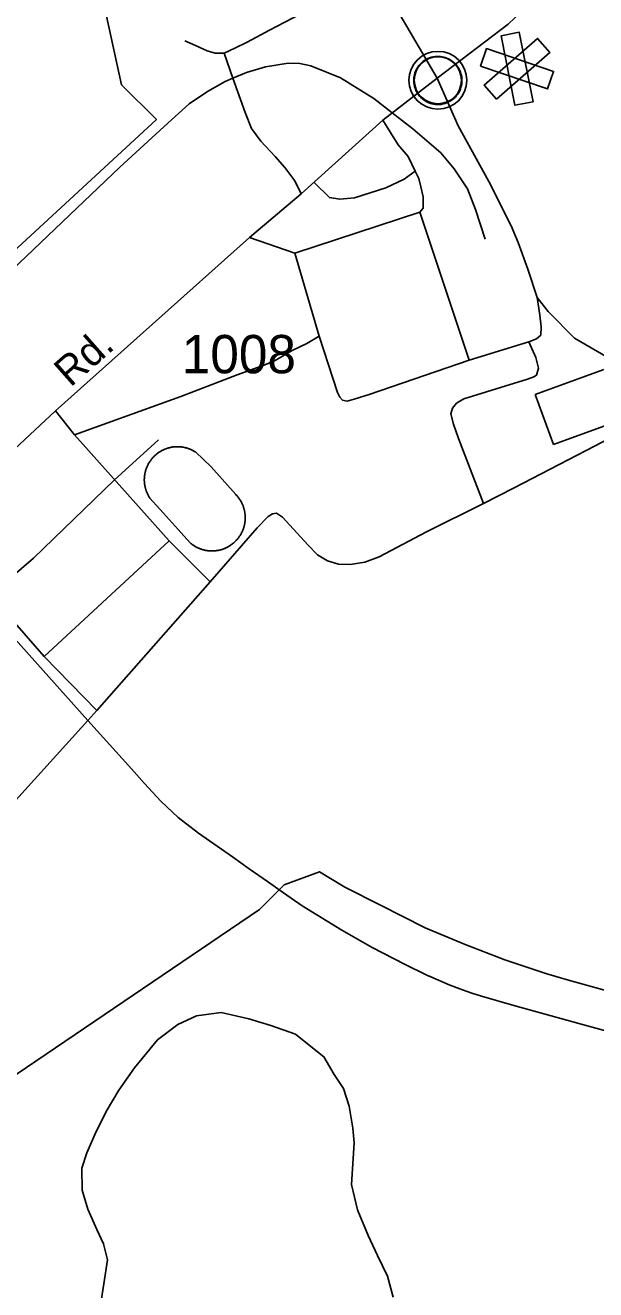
# Model space of a CAD drawing. Extents: x 2260773 to 2342389, y 552869 to 618546.
# Drawn here: x 2288230 to 2290088, y 595024 to 599147 of the extents above; entities that cross this region are included whole.
import ezdxf

# ---------------------------------------------------------------- set-up
doc = ezdxf.new("R2010")
doc.units = 0
for name, color, linetype in [('Exist Boundary Political City Limit New', 7, 'Continuous'), ('Exist Civil Demographics Community CELL', 7, 'Continuous'), ('Exist Cultural Hospital CELL', 7, 'Continuous'), ('Exist Cultural Warehouse Building Footprint', 7, 'Continuous'), ('Exist Hydrographic Misc Water Feature', 7, 'Continuous'), ('Exist Railroad Mainline', 7, 'Continuous'), ('Exist Railroad Siding', 7, 'Continuous'), ('Exist Road Non-System Type 51', 7, 'Continuous'), ('Exist Road Primary NC Attributed', 7, 'Continuous'), ('Exist Road Secondary Type 51 Attributed', 7, 'Continuous'), ('Exist Road Secondary Type 51 Label', 7, 'Continuous'), ('Exist Road Secondary Type 51 Number Label', 7, 'Continuous'), ('Map Preparation Boundary City Limit Buffer Line', 7, 'Continuous')]:
    doc.layers.add(name, color=color, linetype=linetype)

msp = doc.modelspace()

# ---------------------------------------------------------------- linework, layer by layer
at = {"layer": 'Exist Boundary Political City Limit New'}
for points in [[(2287652.5, 597911), (2288657.5, 598839.1), (2288543.2, 598952.7), (2288458.5, 599341.1), (2288727.2, 599547.2), (2288504.8, 600000), (2288484.5, 600042.1), (2286500, 601213.4)], [(2290488.5, 595896.6), (2290000, 596032.8), (2289929, 596053.9), (2289792.5, 596099.4), (2289662.8, 596148.7), (2289532.5, 596203.5), (2289386.8, 596277), (2289271.5, 596336.4), (2289188.5, 596386.6), (2289073, 596343.7), (2288992.8, 596263.3), (2287568.8, 595296.8)]]:
    msp.add_lwpolyline(points, dxfattribs=at)
at = {"layer": 'Exist Civil Demographics Community CELL'}
msp.add_lwpolyline([(2289496.7, 598979.6), (2289497.7, 598985.2), (2289499.4, 598991.8), (2289502.4, 598999), (2289505.3, 599004.7), (2289508.6, 599010.5), (2289512.4, 599015.6), (2289516.4, 599020), (2289520.9, 599024.6), (2289526.5, 599029.2), (2289531.9, 599032.8), (2289536.8, 599035.7), (2289541.8, 599038.1), (2289547.3, 599040.4), (2289552.9, 599042.3), (2289557.3, 599043.4), (2289562.1, 599044.1), (2289566.2, 599044.9), (2289572.6, 599045.1), (2289577, 599045), (2289582.7, 599044.8), (2289587.6, 599044), (2289592.5, 599043), (2289597.5, 599041.6), (2289602.7, 599039.7), (2289609.3, 599036.8), (2289615.6, 599033.3), (2289620.7, 599029.7), (2289625.8, 599025.7), (2289629.1, 599022.6), (2289633.3, 599018.2), (2289637.1, 599013.5), (2289640.2, 599008.9), (2289643.3, 599003.9), (2289645.8, 598998.7), (2289647.8, 598993.7), (2289649.4, 598988.7), (2289650.7, 598984.1), (2289651.8, 598978.1), (2289652.4, 598973.4), (2289652.6, 598967.4), (2289652.5, 598961.6), (2289651.9, 598955.9), (2289650.9, 598950.4), (2289649.3, 598944.3), (2289647.4, 598938.4), (2289645.1, 598933.4), (2289642, 598927.4), (2289638.7, 598922), (2289635.2, 598917.3), (2289631, 598912.6), (2289625.7, 598907.6), (2289620.7, 598903.5), (2289615.7, 598900.1), (2289611.4, 598897.6), (2289604.6, 598894.3), (2289597.4, 598891.6), (2289591.5, 598890.2), (2289584.9, 598888.8), (2289580.4, 598888.4), (2289575.9, 598888.1), (2289570.4, 598888.1), (2289566.1, 598888.5), (2289560.4, 598889.3), (2289554.5, 598890.6), (2289549.9, 598891.9), (2289544.8, 598893.8), (2289540.2, 598895.7), (2289536.3, 598898), (2289529.4, 598902), (2289523.9, 598906.3), (2289519, 598910.8), (2289514.5, 598915.7), (2289511.3, 598919.6), (2289508.3, 598923.8), (2289504.2, 598930.9), (2289502.5, 598934.5), (2289500.8, 598938.5), (2289498.2, 598946.7), (2289496.7, 598953.7), (2289496, 598958.9), (2289495.7, 598965.2), (2289495.6, 598969.9), (2289496.2, 598976.3)], close=True, dxfattribs=at)
for centre, radius in [((2289574.3, 598967.2), 94.3), ((2289574, 598967.5), 76.7)]:
    msp.add_circle(centre, radius, dxfattribs=at)
at = {"layer": 'Exist Cultural Hospital CELL'}
for points in [[(2289884.4, 598897.5), (2289824.8, 598885.6), (2289779.8, 599112.2), (2289839.4, 599124)], [(2289765.3, 598905.8), (2289725.2, 598951.6), (2289898.9, 599103.8), (2289939, 599058.1)], [(2289712.9, 599013.2), (2289732.5, 599070.8), (2289951.2, 598996.4), (2289931.6, 598938.9)]]:
    msp.add_lwpolyline(points, close=True, dxfattribs=at)
at = {"layer": 'Exist Cultural Warehouse Building Footprint'}
for p, q in [((2290115, 598023.9), (2289891.4, 597942.9)), ((2289891.4, 597942.9), (2289950.5, 597780)), ((2289950.5, 597780), (2290174, 597861))]:
    msp.add_line(p, q, dxfattribs=at)
at = {"layer": 'Exist Hydrographic Misc Water Feature'}
for points in [[(2288091.9, 597267.8), (2288256.6, 597409.3), (2288519.9, 597663.6), (2288664.4, 597794.7)], [(2289428.9, 594999.8), (2289410, 595067.6), (2289377.4, 595135.3), (2289346.6, 595200.8), (2289311.8, 595284.3), (2289293.1, 595366.2), (2289301.7, 595502.4), (2289297.4, 595550.1), (2289284.7, 595622.2), (2289266.3, 595679.7), (2289235.9, 595725.6), (2289203.1, 595783.3), (2289160.7, 595816.8), (2289110.6, 595856.4), (2289030.2, 595885.6), (2288958.1, 595906.6), (2288868, 595927.8), (2288788.1, 595917.1), (2288726.8, 595888.7), (2288660.9, 595838.1), (2288585.9, 595747.3), (2288534.8, 595674.7), (2288493.4, 595604.7), (2288458.3, 595532.1), (2288430.7, 595470.2), (2288414.9, 595419.8), (2288415.7, 595347.9), (2288434.4, 595286.3), (2288462.9, 595220.4), (2288485.2, 595172.8), (2288497.9, 595121), (2288486.4, 595042.8), (2288447.1, 594792.5)]]:
    msp.add_lwpolyline(points, dxfattribs=at)
at = {"layer": 'Exist Railroad Mainline'}
msp.add_lwpolyline([(2290167.8, 595855.2), (2290064.5, 595883.4), (2289821, 595949.8), (2289716.2, 595981.2), (2289684.9, 595990.6), (2289654.2, 596001.9), (2289610.7, 596017.9), (2289551.3, 596043.5), (2289538.4, 596049.1), (2289468.1, 596084.5), (2289359.7, 596139.5), (2289261.1, 596196.5), (2289132.5, 596275.3), (2289071.2, 596318.2), (2289019.7, 596354.2), (2288959.9, 596396.4), (2288905, 596435.1), (2288794.4, 596511.9), (2288727.9, 596563.2), (2288671.4, 596616.7), (2288619, 596674.2), (2288576.6, 596721.8), (2288434.4, 596880.2), (2287950.4, 597419.5)], dxfattribs=at)
at = {"layer": 'Exist Railroad Siding'}
for points in [[(2288021, 598191.8), (2288538.1, 598684.5), (2288694.7, 598827.9), (2288764, 598890.4), (2288823.6, 598931), (2288881.2, 598963.4), (2288906.6, 598973.9), (2288950.9, 598992.2), (2289012.7, 599010.7), (2289086.5, 599023.4), (2289124.7, 599021.7), (2289160.7, 599014.1), (2289256.9, 598975), (2289365.5, 598908), (2289425.3, 598861.5)], [(2289425.3, 598861.5), (2289492.4, 598809.3), (2289583.2, 598730.3), (2289627.5, 598678.6), (2289670.2, 598613.1), (2289696.8, 598545.4), (2289727.6, 598449.6)]]:
    msp.add_lwpolyline(points, dxfattribs=at)
at = {"layer": 'Exist Road Non-System Type 51'}
for p, q in [((2288877.7, 599055.5), (2288906.6, 598973.9)), ((2289108.5, 598403.5), (2289514.8, 598537.1)), ((2289514.8, 598537.1), (2289675.9, 598055)), ((2288960.4, 598454.3), (2289108.5, 598403.5)), ((2289187, 598132.7), (2289108.5, 598403.5)), ((2289675.9, 598055), (2289870.4, 598114.5)), ((2288390.4, 597811.4), (2288329.1, 597889.4)), ((2288698.4, 597465.6), (2288390.4, 597811.4)), ((2287922.7, 597513.3), (2288291.4, 597087.9)), ((2288698.4, 597465.6), (2288291.4, 597087.9)), ((2288832.2, 597331.8), (2288698.4, 597465.6)), ((2288463.8, 596912.7), (2288832.2, 597331.8)), ((2288291.4, 597087.9), (2288463.8, 596912.7)), ((2288463.8, 596912.7), (2288434.4, 596880.2)), ((2288434.4, 596880.2), (2288089.6, 596499.4))]:
    msp.add_line(p, q, dxfattribs=at)
for points in [[(2288877.7, 599055.5), (2288912.5, 599071.5), (2288953.2, 599091.8), (2289025.7, 599131), (2289125.9, 599183.3)], [(2288750.1, 599096.3), (2288784.2, 599080.6), (2288822.4, 599062.8), (2288848.7, 599055.5), (2288877.7, 599055.5)], [(2288906.6, 598973.9), (2288946.1, 598862.2), (2288966.6, 598810.4), (2288997, 598768.8), (2289043.6, 598719.2), (2289075.8, 598683.4), (2289108.1, 598639.7), (2289128.8, 598596.6)], [(2289897.3, 598259.4), (2289866.6, 598351), (2289835.8, 598438.8), (2289813.3, 598492.5), (2289739.8, 598637.7), (2289640.2, 598818.7), (2289571.4, 598974.2)], [(2289499.6, 598671.4), (2289477.2, 598719.2), (2289445, 598756.9), (2289394.4, 598837.7)], [(2289170.9, 598634.4), (2289220.6, 598584.9), (2289254.6, 598579.2), (2289302.7, 598583.6), (2289404.3, 598616.5), (2289463.9, 598645.1), (2289499.6, 598671.4)], [(2289514.8, 598537.1), (2289526.7, 598549.9), (2289526.5, 598587.7), (2289518.2, 598619.6), (2289511.9, 598647.5), (2289499.6, 598671.4)], [(2289870.4, 598114.5), (2289895.1, 598124.7), (2289909.6, 598136.3), (2289910.5, 598163.2), (2289905.9, 598201.5), (2289897.3, 598259.4)], [(2289897.3, 598259.4), (2289933.8, 598213.7), (2290018.6, 598126.6), (2290127.3, 598063.7), (2290162.1, 598023), (2290182.4, 597988.2), (2290195.5, 597963.5), (2290204.3, 597922.5), (2290208.6, 597886.5), (2290211.5, 597840.1)], [(2288390.4, 597811.4), (2288737, 597936.7), (2288920.3, 598006.4), (2289010, 598039.2), (2289043.8, 598053.5), (2289099.5, 598085.9), (2289147.1, 598108.5), (2289187, 598132.7)], [(2289187, 598132.7), (2289246.7, 597949.4), (2289255.1, 597934.3), (2289263.1, 597924.5), (2289278.3, 597921.4), (2289301.5, 597927.2), (2289350.8, 597943.2), (2289675.9, 598055)], [(2289722.4, 597587.4), (2289641.1, 597799.4), (2289625.1, 597845.9), (2289616.4, 597879.3), (2289622.2, 597898.2), (2289635.3, 597914.1), (2289658.5, 597928.7), (2289866, 597992.5), (2289886.4, 597999.8), (2289895.8, 598005.6), (2289902.3, 598028.8), (2289893.6, 598063.7), (2289870.4, 598114.5)], [(2290211.5, 597840.1), (2290057.6, 597760.2), (2289822.5, 597638.2), (2289722.4, 597587.4)], [(2288916.3, 597616.2), (2288836.1, 597706.9), (2288784.5, 597755.2), (2288782.9, 597756.2), (2288781.3, 597757.2), (2288779.7, 597758.1), (2288778, 597759), (2288776.4, 597759.9), (2288774.7, 597760.8), (2288773, 597761.6), (2288771.3, 597762.4), (2288769.6, 597763.2), (2288767.9, 597764), (2288766.2, 597764.7), (2288764.4, 597765.4), (2288762.7, 597766), (2288760.9, 597766.6), (2288759.1, 597767.2), (2288757.3, 597767.8), (2288755.5, 597768.3), (2288753.7, 597768.8), (2288751.9, 597769.3), (2288750.1, 597769.7), (2288748.2, 597770.1), (2288746.4, 597770.5), (2288744.6, 597770.9), (2288742.7, 597771.2), (2288740.9, 597771.4), (2288739, 597771.7), (2288737.1, 597771.9), (2288735.3, 597772.1), (2288733.4, 597772.2), (2288731.5, 597772.3), (2288729.7, 597772.4), (2288727.8, 597772.5), (2288725.9, 597772.5), (2288724, 597772.5), (2288722.2, 597772.4), (2288720.3, 597772.3), (2288718.4, 597772.2), (2288716.5, 597772.1), (2288714.7, 597771.9), (2288712.8, 597771.7), (2288710.9, 597771.5), (2288709.1, 597771.2), (2288707.2, 597770.9), (2288705.4, 597770.5), (2288703.6, 597770.2), (2288701.7, 597769.8), (2288699.9, 597769.3), (2288698.1, 597768.9), (2288696.3, 597768.4), (2288694.5, 597767.8), (2288692.7, 597767.3), (2288690.9, 597766.7), (2288689.1, 597766), (2288687.4, 597765.4), (2288685.6, 597764.7), (2288683.9, 597764), (2288682.2, 597763.2), (2288680.5, 597762.5), (2288678.8, 597761.7), (2288677.1, 597760.8), (2288675.4, 597760), (2288673.8, 597759.1), (2288672.1, 597758.2), (2288670.5, 597757.2), (2288668.9, 597756.2), (2288667.3, 597755.2), (2288665.8, 597754.2), (2288664.2, 597753.1), (2288662.7, 597752.1), (2288661.2, 597750.9), (2288659.7, 597749.8), (2288658.2, 597748.6), (2288656.8, 597747.5), (2288655.3, 597746.2), (2288653.9, 597745), (2288652.5, 597743.7), (2288651.2, 597742.4), (2288649.8, 597741.1), (2288648.5, 597739.8), (2288647.2, 597738.4), (2288645.9, 597737.1), (2288644.7, 597735.7), (2288643.5, 597734.2), (2288642.3, 597732.8), (2288641.1, 597731.3), (2288640, 597729.9), (2288638.8, 597728.4), (2288637.7, 597726.8), (2288636.7, 597725.3), (2288635.6, 597723.7), (2288634.6, 597722.1), (2288633.6, 597720.6), (2288632.7, 597718.9), (2288631.7, 597717.3), (2288630.8, 597715.7), (2288630, 597714), (2288629.1, 597712.3)], [(2288629.1, 597712.3), (2288628.3, 597710.6), (2288627.5, 597708.9), (2288626.8, 597707.2), (2288626, 597705.5), (2288625.3, 597703.7), (2288624.7, 597702), (2288624, 597700.2), (2288623.4, 597698.5), (2288622.9, 597696.7), (2288622.3, 597694.9), (2288621.8, 597693.1), (2288621.3, 597691.3), (2288620.9, 597689.4), (2288620.5, 597687.6), (2288620.1, 597685.8), (2288619.7, 597683.9), (2288619.4, 597682.1), (2288619.1, 597680.2), (2288618.9, 597678.4), (2288618.7, 597676.5), (2288618.5, 597674.6), (2288618.3, 597672.8), (2288618.2, 597670.9), (2288618.1, 597669), (2288618, 597667.1), (2288618, 597665.3), (2288618, 597663.4), (2288618, 597661.5), (2288618.1, 597659.6), (2288618.2, 597657.8), (2288618.4, 597655.9), (2288618.5, 597654), (2288618.7, 597652.2), (2288619, 597650.3), (2288619.2, 597648.4), (2288619.5, 597646.6), (2288619.9, 597644.7), (2288620.2, 597642.9), (2288620.6, 597641.1), (2288621, 597639.2), (2288621.5, 597637.4), (2288622, 597635.6), (2288622.5, 597633.8), (2288623.1, 597632), (2288623.6, 597630.2), (2288624.3, 597628.5), (2288624.9, 597626.7), (2288625.6, 597625), (2288626.3, 597623.2), (2288627, 597621.5), (2288627.8, 597619.8), (2288628.6, 597618.1), (2288629.4, 597616.4), (2288630.3, 597614.7), (2288631.1, 597613.1), (2288632, 597611.4), (2288633, 597609.8), (2288634, 597608.2), (2288634.9, 597606.6), (2288636, 597605), (2288679.3, 597556.8), (2288728.4, 597502.5), (2288746.4, 597481.7), (2288768.4, 597457.8), (2288769.8, 597456.6), (2288771.3, 597455.5), (2288772.8, 597454.3), (2288774.3, 597453.2), (2288775.9, 597452.1), (2288777.4, 597451), (2288779, 597450), (2288780.6, 597448.9), (2288782.2, 597448), (2288783.9, 597447), (2288785.5, 597446.1), (2288787.2, 597445.2), (2288788.8, 597444.3), (2288790.5, 597443.4), (2288792.2, 597442.6), (2288794, 597441.8), (2288795.7, 597441.1), (2288797.5, 597440.4), (2288799.2, 597439.7), (2288801, 597439), (2288802.8, 597438.4), (2288804.6, 597437.8), (2288806.4, 597437.2), (2288808.2, 597436.7), (2288810, 597436.1), (2288811.8, 597435.7), (2288813.7, 597435.2), (2288815.5, 597434.8), (2288817.4, 597434.4), (2288819.2, 597434.1), (2288821.1, 597433.8), (2288823, 597433.5), (2288824.9, 597433.2), (2288826.7, 597433), (2288828.6, 597432.9)], [(2288946.4, 597548.4), (2288946.2, 597550.3), (2288946.1, 597552.1), (2288945.8, 597554), (2288945.6, 597555.9), (2288945.3, 597557.8), (2288945, 597559.6), (2288944.7, 597561.5), (2288944.3, 597563.4), (2288943.9, 597565.2), (2288943.4, 597567), (2288943, 597568.9), (2288942.5, 597570.7), (2288941.9, 597572.5), (2288941.4, 597574.3), (2288940.8, 597576.1), (2288940.1, 597577.9), (2288939.5, 597579.7), (2288938.8, 597581.4), (2288938.1, 597583.2), (2288937.3, 597584.9), (2288936.5, 597586.7), (2288935.7, 597588.4), (2288934.9, 597590.1), (2288934, 597591.7), (2288933.1, 597593.4), (2288932.2, 597595), (2288931.2, 597596.7), (2288930.2, 597598.3), (2288929.2, 597599.9), (2288928.2, 597601.5), (2288927.1, 597603), (2288926, 597604.6), (2288924.9, 597606.1), (2288923.7, 597607.6), (2288922.5, 597609.1), (2288921.3, 597610.6), (2288920.1, 597612), (2288918.9, 597613.4), (2288917.6, 597614.8), (2288916.3, 597616.2)], [(2289722.4, 597587.4), (2289536.6, 597494.5), (2289382.8, 597413.2), (2289336.3, 597395.7), (2289288.4, 597388.5), (2289250.7, 597389.9), (2289214.4, 597400.1), (2289182.5, 597420.4), (2289150.6, 597452.4), (2289067.8, 597542.4), (2289049, 597555.5), (2289035.9, 597554), (2289021.4, 597545.3), (2288985.1, 597507.5), (2288832.2, 597331.8)], [(2288828.6, 597432.9), (2288830.5, 597432.7), (2288832.4, 597432.6), (2288834.3, 597432.5), (2288836.2, 597432.4), (2288838.1, 597432.4), (2288840, 597432.4), (2288841.9, 597432.5), (2288843.8, 597432.6), (2288845.6, 597432.7), (2288847.5, 597432.8), (2288849.4, 597433), (2288851.3, 597433.2), (2288853.2, 597433.5), (2288855, 597433.8), (2288856.9, 597434.1), (2288858.8, 597434.4), (2288860.6, 597434.8), (2288862.5, 597435.2), (2288864.3, 597435.6), (2288866.2, 597436.1), (2288868, 597436.6), (2288869.8, 597437.1), (2288871.6, 597437.7), (2288873.4, 597438.3), (2288875.2, 597438.9), (2288877, 597439.6), (2288878.7, 597440.3), (2288880.5, 597441), (2288882.2, 597441.8), (2288883.9, 597442.6), (2288885.6, 597443.4), (2288887.3, 597444.2), (2288889, 597445.1), (2288890.7, 597446), (2288892.3, 597446.9), (2288893.9, 597447.9), (2288895.6, 597448.9), (2288897.2, 597449.9), (2288898.7, 597450.9), (2288900.3, 597452), (2288901.8, 597453.1), (2288903.4, 597454.2), (2288904.9, 597455.4), (2288906.4, 597456.6), (2288907.8, 597457.8), (2288909.3, 597459), (2288910.7, 597460.2), (2288912.1, 597461.5), (2288913.4, 597462.8), (2288914.8, 597464.1), (2288916.1, 597465.5), (2288917.4, 597466.9), (2288918.7, 597468.3), (2288920, 597469.7), (2288921.2, 597471.1), (2288922.4, 597472.6), (2288923.6, 597474.1), (2288924.7, 597475.6), (2288925.9, 597477.1), (2288927, 597478.6), (2288928, 597480.2), (2288929.1, 597481.7), (2288930.1, 597483.3), (2288931.1, 597485), (2288932.1, 597486.6), (2288933, 597488.2), (2288933.9, 597489.9), (2288934.8, 597491.6), (2288935.6, 597493.3), (2288936.4, 597495), (2288937.2, 597496.7), (2288938, 597498.4), (2288938.7, 597500.2), (2288939.4, 597501.9), (2288940.1, 597503.7), (2288940.7, 597505.5), (2288941.3, 597507.3), (2288941.9, 597509.1), (2288942.4, 597510.9), (2288942.9, 597512.7), (2288943.4, 597514.6), (2288943.8, 597516.4), (2288944.2, 597518.3), (2288944.6, 597520.1), (2288945, 597522), (2288945.3, 597523.8), (2288945.6, 597525.7), (2288945.8, 597527.6), (2288946, 597529.5), (2288946.2, 597531.4), (2288946.4, 597533.2), (2288946.5, 597535.1), (2288946.6, 597537), (2288946.6, 597538.9), (2288946.6, 597540.8), (2288946.6, 597542.7), (2288946.6, 597544.6), (2288946.5, 597546.5), (2288946.4, 597548.4)]]:
    msp.add_lwpolyline(points, dxfattribs=at)
at = {"layer": 'Exist Road Primary NC Attributed'}
for points in [[(2289571.4, 598974.2), (2289374.1, 599312.5), (2289105.2, 599815.2), (2288844.6, 600320.5), (2288699.2, 600577.3), (2288644, 600671.7), (2288578.5, 600755.7), (2288535.2, 600803.8), (2288498.9, 600834.3), (2288455.4, 600870.6), (2288365.4, 600928.7), (2288210.1, 601021.7), (2287972.1, 601143.6), (2287889.4, 601191.6), (2287284.2, 601503.8), (2287011.9, 601642.1), (2287007.1, 601632.6), (2286949, 601655.9), (2286475.6, 601901), (2286406.7, 601936.7), (2286240.2, 602020.1), (2286239.7, 602020.4), (2286167.6, 602056.5)], [(2290281.1, 599423.4), (2290076.5, 599350.3), (2290003.9, 599315.4), (2289912.5, 599255.9), (2289803, 599150), (2289571.4, 598974.2)]]:
    msp.add_lwpolyline(points, dxfattribs=at)
at = {"layer": 'Exist Road Secondary Type 51 Attributed'}
msp.add_lwpolyline([(2289571.4, 598974.2), (2289394.4, 598837.7), (2289128.8, 598596.6), (2288960.4, 598454.3), (2288329.1, 597889.4), (2287893.8, 597482.5)], dxfattribs=at)
at = {"layer": 'Map Preparation Boundary City Limit Buffer Line'}
for points in [[(2287652.5, 597911), (2288657.5, 598839.1), (2288543.2, 598952.7), (2288458.5, 599341.1), (2288727.2, 599547.2), (2288504.8, 600000), (2288484.5, 600042.1), (2286500, 601213.4)], [(2290488.5, 595896.6), (2290000, 596032.8), (2289929, 596053.9), (2289792.5, 596099.4), (2289662.8, 596148.7), (2289532.5, 596203.5), (2289386.8, 596277), (2289271.5, 596336.4), (2289188.5, 596386.6), (2289073, 596343.7), (2288992.8, 596263.3), (2287568.8, 595296.8)]]:
    msp.add_lwpolyline(points, dxfattribs=at)

# ---------------------------------------------------------------- texts
at = {"layer": 'Exist Road Secondary Type 51 Label'}
msp.add_text('Rd.', height=95, rotation=41.4094, dxfattribs=at).set_placement((2288377.2, 597964.1))
at = {"layer": 'Exist Road Secondary Type 51 Number Label'}
msp.add_text('1008', height=125, dxfattribs=at).set_placement((2288740, 598011.8))

doc.saveas('drawing.dxf')
